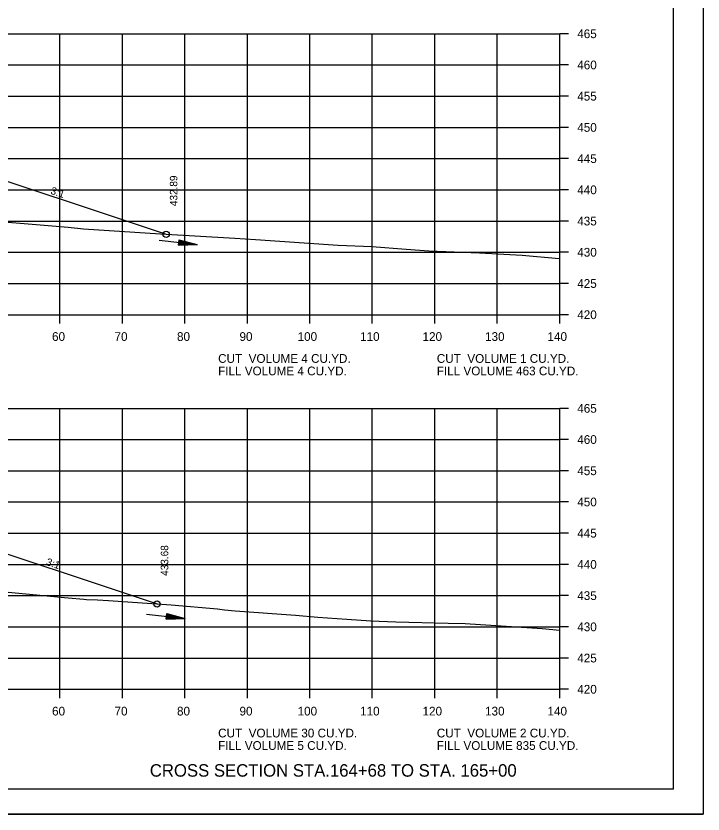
# Model space of a CAD drawing. Extents: x 1538688 to 1540766, y 656250 to 671912.
# Drawn here: x 1538911.1 to 1539021.1, y 668284.8 to 668412.7 of the extents above; entities that cross this region are included whole.
import ezdxf

# ---------------------------------------------------------------- set-up
doc = ezdxf.new("R2010")
doc.units = 0
for name, color, linetype in [('15', 7, 'Continuous'), ('18', 7, 'Continuous'), ('20', 7, 'Continuous'), ('22', 7, 'Continuous'), ('26', 7, 'Continuous'), ('39', 7, 'Continuous'), ('41', 7, 'Continuous'), ('42', 7, 'Continuous'), ('Borings', 7, 'Continuous'), ('Horizontal Alignment', 7, 'Continuous'), ('RipRap', 7, 'Continuous')]:
    doc.layers.add(name, color=color, linetype=linetype)

msp = doc.modelspace()

# ---------------------------------------------------------------- linework, layer by layer
at = {"layer": '15'}
for p, q in [((1538937.18, 668375.93), (1538937.28, 668376.82)), ((1538937.21, 668376.23), (1538938.2, 668376.27)), ((1538937.22, 668376.31), (1538937.7, 668376.32)), ((1538937.24, 668376.45), (1538937.7, 668376.32)), ((1538937.25, 668376.6), (1538938.7, 668376.21)), ((1538937.25, 668376.52), (1538938.2, 668376.27)), ((1538937.26, 668376.67), (1538939.2, 668376.15)), ((1538937.27, 668376.75), (1538939.71, 668376.09)), ((1538937.28, 668376.82), (1538940.21, 668376.03)), ((1538937.18, 668375.93), (1538940.21, 668376.03)), ((1538937.19, 668376.08), (1538939.2, 668376.15)), ((1538937.19, 668376), (1538939.71, 668376.09)), ((1538937.2, 668376.16), (1538938.7, 668376.21)), ((1538935.17, 668316.04), (1538935.28, 668316.93)), ((1538935.18, 668316.11), (1538937.71, 668316.2)), ((1538935.19, 668316.19), (1538937.19, 668316.26)), ((1538935.2, 668316.26), (1538936.7, 668316.32)), ((1538935.21, 668316.34), (1538936.19, 668316.37)), ((1538935.22, 668316.42), (1538935.7, 668316.43)), ((1538935.23, 668316.56), (1538935.7, 668316.43)), ((1538935.24, 668316.63), (1538936.19, 668316.37)), ((1538935.25, 668316.71), (1538936.7, 668316.32)), ((1538935.26, 668316.78), (1538937.19, 668316.26)), ((1538935.27, 668316.86), (1538937.71, 668316.2)), ((1538935.28, 668316.93), (1538938.2, 668316.14)), ((1538935.17, 668316.04), (1538938.2, 668316.14))]:
    msp.add_line(p, q, dxfattribs=at)
at = {"layer": '18'}
for points in [[(1538902.75, 668380.23), (1538919.49, 668378.81), (1538921.93, 668378.57), (1538934.3, 668377.75), (1538946.19, 668377.08), (1538949.5, 668376.83), (1538962.71, 668375.97), (1538968.1, 668375.73), (1538973.62, 668375.31), (1538977.2, 668375.06), (1538985.35, 668374.7), (1538992.17, 668374.32), (1538998.09, 668373.8), (1538998.18, 668373.79)], [(1538901.97, 668321.09), (1538919.52, 668319.46), (1538922, 668319.23), (1538922.43, 668319.18), (1538924.19, 668319.12), (1538925.94, 668319.04), (1538936, 668318.32), (1538943.39, 668317.67), (1538944.54, 668317.53), (1538946.25, 668317.38), (1538955.86, 668316.66), (1538959.48, 668316.38), (1538964.09, 668316.06), (1538967.95, 668315.78), (1538971.97, 668315.62), (1538980.31, 668315.38), (1538983.03, 668315.33), (1538995.38, 668314.52), (1538998.18, 668314.29)]]:
    msp.add_lwpolyline(points, dxfattribs=at)
at = {"layer": '20'}
for points in [[(1538815.75, 668389.23), (1538816.67, 668389.53), (1538821.67, 668389.43), (1538824.67, 668389.37), (1538825.17, 668389.37), (1538825.18, 668388.87), (1538826.18, 668388.89), (1538858.18, 668389.53), (1538890.18, 668388.89), (1538891.18, 668388.87), (1538891.19, 668389.37), (1538891.69, 668389.37), (1538894.69, 668389.43), (1538899.69, 668389.53), (1538935.18, 668377.7)], [(1538816.01, 668329.61), (1538816.67, 668329.83), (1538821.67, 668329.73), (1538824.67, 668329.67), (1538825.17, 668329.67), (1538825.18, 668329.17), (1538826.18, 668329.19), (1538858.18, 668329.83), (1538890.18, 668329.19), (1538891.18, 668329.17), (1538891.19, 668329.67), (1538891.69, 668329.67), (1538894.69, 668329.73), (1538899.69, 668329.83), (1538933.72, 668318.48)]]:
    msp.add_lwpolyline(points, dxfattribs=at)
at = {"layer": '22'}
for p, q in [((1538718.18, 668409.81), (1538998.18, 668409.81)), ((1538718.18, 668409.81), (1538998.18, 668409.81)), ((1538918.18, 668364.81), (1538918.18, 668409.81)), ((1538918.18, 668364.81), (1538918.18, 668409.81)), ((1538928.18, 668364.81), (1538928.18, 668409.81)), ((1538928.18, 668364.81), (1538928.18, 668409.81)), ((1538938.18, 668364.81), (1538938.18, 668409.81)), ((1538938.18, 668364.81), (1538938.18, 668409.81)), ((1538948.18, 668364.81), (1538948.18, 668409.81)), ((1538948.18, 668364.81), (1538948.18, 668409.81)), ((1538958.18, 668364.81), (1538958.18, 668409.81)), ((1538958.18, 668364.81), (1538958.18, 668409.81)), ((1538968.18, 668364.81), (1538968.18, 668409.81)), ((1538968.18, 668364.81), (1538968.18, 668409.81)), ((1538978.18, 668364.81), (1538978.18, 668409.81)), ((1538978.18, 668364.81), (1538978.18, 668409.81)), ((1538988.18, 668364.81), (1538988.18, 668409.81)), ((1538988.18, 668364.81), (1538988.18, 668409.81)), ((1538998.18, 668364.81), (1538998.18, 668409.81)), ((1538998.18, 668364.81), (1538998.18, 668409.81)), ((1538718.18, 668404.81), (1538998.18, 668404.81)), ((1538718.18, 668404.81), (1538998.18, 668404.81)), ((1538718.18, 668399.81), (1538998.18, 668399.81)), ((1538718.18, 668399.81), (1538998.18, 668399.81)), ((1538718.18, 668394.81), (1538998.18, 668394.81)), ((1538718.18, 668394.81), (1538998.18, 668394.81)), ((1538718.18, 668389.81), (1538998.18, 668389.81)), ((1538718.18, 668389.81), (1538998.18, 668389.81)), ((1538718.18, 668384.81), (1538998.18, 668384.81)), ((1538718.18, 668384.81), (1538998.18, 668384.81)), ((1538718.18, 668379.81), (1538998.18, 668379.81)), ((1538718.18, 668379.81), (1538998.18, 668379.81)), ((1538718.18, 668374.81), (1538998.18, 668374.81)), ((1538718.18, 668374.81), (1538998.18, 668374.81)), ((1538718.18, 668369.81), (1538998.18, 668369.81)), ((1538718.18, 668369.81), (1538998.18, 668369.81)), ((1538718.18, 668364.81), (1538998.18, 668364.81)), ((1538718.18, 668364.81), (1538998.18, 668364.81)), ((1538718.18, 668349.81), (1538998.18, 668349.81)), ((1538918.18, 668304.81), (1538918.18, 668349.81)), ((1538928.18, 668304.81), (1538928.18, 668349.81)), ((1538938.18, 668304.81), (1538938.18, 668349.81)), ((1538948.18, 668304.81), (1538948.18, 668349.81)), ((1538958.18, 668304.81), (1538958.18, 668349.81)), ((1538968.18, 668304.81), (1538968.18, 668349.81)), ((1538978.18, 668304.81), (1538978.18, 668349.81)), ((1538988.18, 668304.81), (1538988.18, 668349.81)), ((1538998.18, 668304.81), (1538998.18, 668349.81)), ((1538718.18, 668344.81), (1538998.18, 668344.81)), ((1538718.18, 668339.81), (1538998.18, 668339.81)), ((1538718.18, 668334.81), (1538998.18, 668334.81)), ((1538718.18, 668329.81), (1538998.18, 668329.81)), ((1538718.18, 668324.81), (1538998.18, 668324.81)), ((1538718.18, 668319.81), (1538998.18, 668319.81)), ((1538718.18, 668314.81), (1538998.18, 668314.81)), ((1538718.18, 668309.81), (1538998.18, 668309.81)), ((1538718.18, 668304.81), (1538998.18, 668304.81))]:
    msp.add_line(p, q, dxfattribs=at)
at = {"layer": '26'}
msp.add_line((1538687.78, 668284.83), (1539021.11, 668284.83), dxfattribs=at)
msp.add_lwpolyline([(1538687.77, 668498.16), (1539021.11, 668498.16), (1539021.11, 668284.83), (1538687.77, 668284.83)], close=True, dxfattribs=at)
for centre in [(1538935.18, 668377.7), (1538933.72, 668318.48)]:
    msp.add_circle(centre, 0.5, dxfattribs=at)
at = {"layer": '39'}
for p, q in [((1538934.06, 668376.74), (1538940.21, 668376.03)), ((1538932.06, 668316.85), (1538938.2, 668316.14))]:
    msp.add_line(p, q, dxfattribs=at)
at = {"layer": 'Borings'}
for p, q in [((1538998.18, 668364.81), (1538998.18, 668409.81)), ((1538999.58, 668409.81), (1538998.18, 668409.81)), ((1538999.58, 668404.81), (1538998.18, 668404.81)), ((1538999.58, 668399.81), (1538998.18, 668399.81)), ((1538999.58, 668394.81), (1538998.18, 668394.81)), ((1538999.58, 668389.81), (1538998.18, 668389.81)), ((1538999.58, 668384.81), (1538998.18, 668384.81)), ((1538999.58, 668379.81), (1538998.18, 668379.81)), ((1538999.58, 668374.81), (1538998.18, 668374.81)), ((1538999.58, 668369.81), (1538998.18, 668369.81)), ((1538718.18, 668364.81), (1538998.18, 668364.81)), ((1538918.18, 668363.41), (1538918.18, 668364.81)), ((1538928.18, 668363.41), (1538928.18, 668364.81)), ((1538938.18, 668363.41), (1538938.18, 668364.81)), ((1538948.18, 668363.41), (1538948.18, 668364.81)), ((1538958.18, 668363.41), (1538958.18, 668364.81)), ((1538968.18, 668363.41), (1538968.18, 668364.81)), ((1538978.18, 668363.41), (1538978.18, 668364.81)), ((1538988.18, 668363.41), (1538988.18, 668364.81)), ((1538998.18, 668363.41), (1538998.18, 668364.81)), ((1538999.58, 668364.81), (1538998.18, 668364.81)), ((1538998.18, 668304.81), (1538998.18, 668349.81)), ((1538999.58, 668349.81), (1538998.18, 668349.81)), ((1538999.58, 668344.81), (1538998.18, 668344.81)), ((1538999.58, 668339.81), (1538998.18, 668339.81)), ((1538999.58, 668334.81), (1538998.18, 668334.81)), ((1538999.58, 668329.81), (1538998.18, 668329.81)), ((1538999.58, 668324.81), (1538998.18, 668324.81)), ((1538999.58, 668319.81), (1538998.18, 668319.81)), ((1538999.58, 668314.81), (1538998.18, 668314.81)), ((1538999.58, 668309.81), (1538998.18, 668309.81)), ((1538718.18, 668304.81), (1538998.18, 668304.81)), ((1538918.18, 668303.41), (1538918.18, 668304.81)), ((1538928.18, 668303.41), (1538928.18, 668304.81)), ((1538938.18, 668303.41), (1538938.18, 668304.81)), ((1538948.18, 668303.41), (1538948.18, 668304.81)), ((1538958.18, 668303.41), (1538958.18, 668304.81)), ((1538968.18, 668303.41), (1538968.18, 668304.81)), ((1538978.18, 668303.41), (1538978.18, 668304.81)), ((1538988.18, 668303.41), (1538988.18, 668304.81)), ((1538998.18, 668303.41), (1538998.18, 668304.81)), ((1538999.58, 668304.81), (1538998.18, 668304.81))]:
    msp.add_line(p, q, dxfattribs=at)
at = {"layer": 'RipRap'}
for q in [(1539016.36, 668494.27), (1538700.18, 668288.81)]:
    msp.add_line((1539016.36, 668288.81), q, dxfattribs=at)

# ---------------------------------------------------------------- texts
at = {"layer": '15'}
msp.add_text('CROSS SECTION STA.164+68 TO STA. 165+00', height=2, dxfattribs=at).set_placement((1538932.57, 668290.81))
at = {"layer": '41'}
for s, p in [('432.89', (1538936.98, 668382.2)), ('433.68', (1538935.52, 668322.98))]:
    msp.add_text(s, height=1.2, rotation=90, dxfattribs=at).set_placement(p)
at = {"layer": '42'}
for p in [(1538916.59, 668384.19), (1538915.86, 668324.73)]:
    msp.add_text('3:1', height=1.2, rotation=341.5651, dxfattribs=at).set_placement(p)
at = {"layer": 'Horizontal Alignment'}
for s, p in [('465', (1539000.98, 668409.11)), ('460', (1539000.98, 668404.11)), ('455', (1539000.98, 668399.11)), ('450', (1539000.98, 668394.11)), ('445', (1539000.98, 668389.11)), ('440', (1539000.98, 668384.11)), ('435', (1539000.98, 668379.11)), ('430', (1539000.98, 668374.11)), ('425', (1539000.98, 668369.11)), ('420', (1539000.98, 668364.11)), ('60', (1538916.92, 668360.61)), ('70', (1538926.92, 668360.61)), ('80', (1538936.92, 668360.61)), ('90', (1538946.92, 668360.61)), ('100', (1538956.22, 668360.61)), ('110', (1538966.22, 668360.61)), ('120', (1538976.22, 668360.61)), ('130', (1538986.22, 668360.61)), ('140', (1538996.22, 668360.61)), ('CUT  VOLUME 4 CU.YD.', (1538943.5, 668357.1)), ('CUT  VOLUME 1 CU.YD.', (1538978.5, 668357.1)), ('FILL VOLUME 4 CU.YD.', (1538943.5, 668355.1)), ('FILL VOLUME 463 CU.YD.', (1538978.5, 668355.1)), ('465', (1539000.98, 668349.11)), ('460', (1539000.98, 668344.11)), ('455', (1539000.98, 668339.11)), ('450', (1539000.98, 668334.11)), ('445', (1539000.98, 668329.11)), ('440', (1539000.98, 668324.11)), ('435', (1539000.98, 668319.11)), ('430', (1539000.98, 668314.11)), ('425', (1539000.98, 668309.11)), ('420', (1539000.98, 668304.11)), ('60', (1538916.92, 668300.61)), ('70', (1538926.92, 668300.61)), ('80', (1538936.92, 668300.61)), ('90', (1538946.92, 668300.61)), ('100', (1538956.22, 668300.61)), ('110', (1538966.22, 668300.61)), ('120', (1538976.22, 668300.61)), ('130', (1538986.22, 668300.61)), ('140', (1538996.22, 668300.61)), ('CUT  VOLUME 30 CU.YD.', (1538943.5, 668297.1)), ('CUT  VOLUME 2 CU.YD.', (1538978.5, 668297.1)), ('FILL VOLUME 5 CU.YD.', (1538943.5, 668295.1)), ('FILL VOLUME 835 CU.YD.', (1538978.5, 668295.1))]:
    msp.add_text(s, height=1.4, dxfattribs=at).set_placement(p)

doc.saveas('drawing.dxf')
